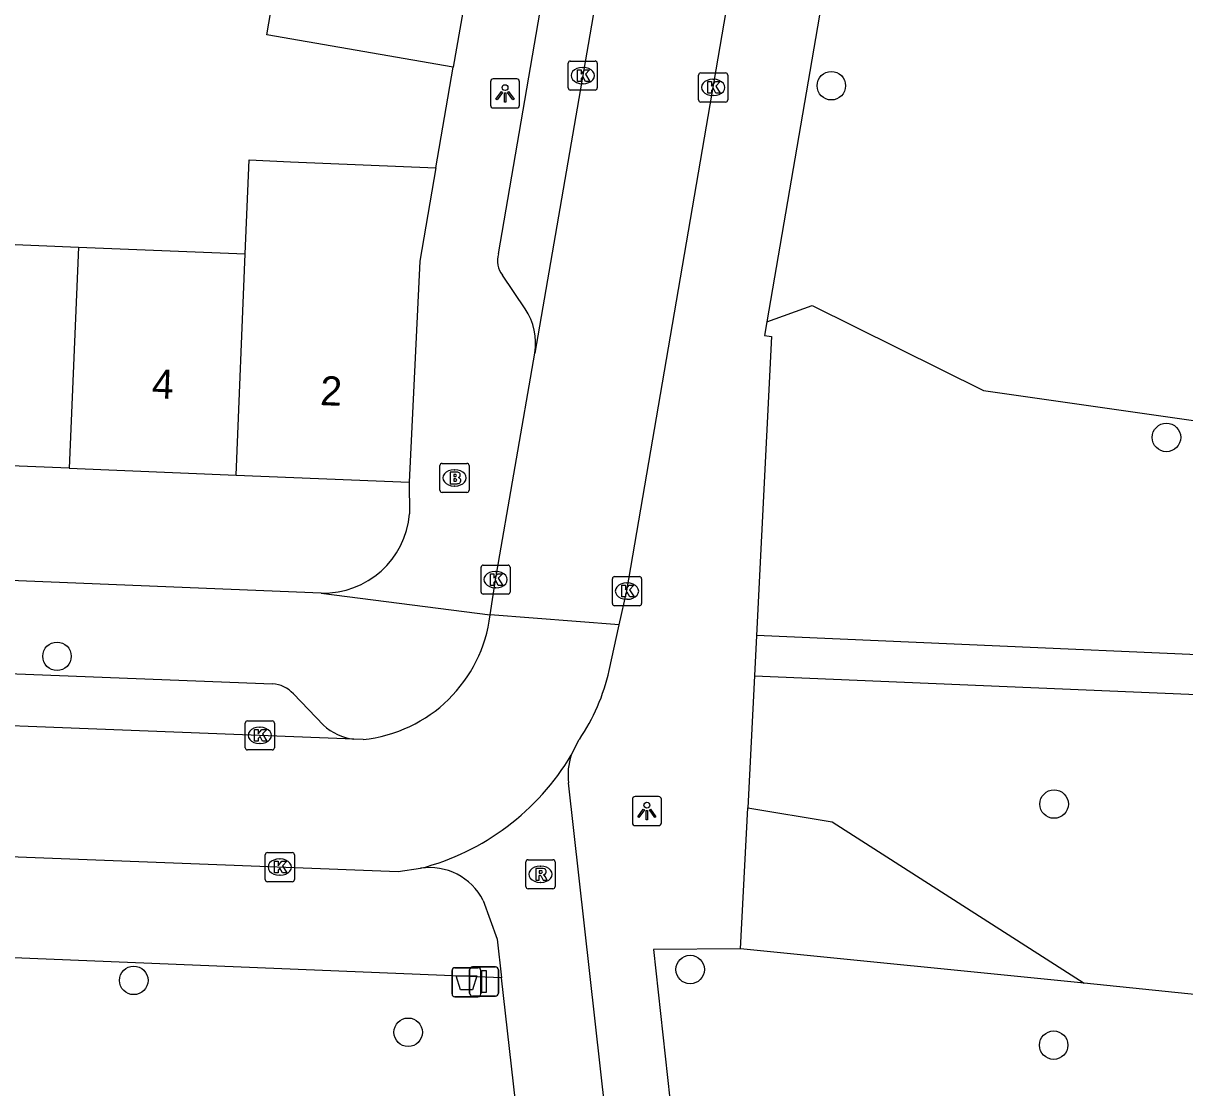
# Model space of a CAD drawing. Extents: x 159822 to 160765, y 380693 to 381634.
# Drawn here: x 160153.02 to 160192.9, y 380857.77 to 380894.34 of the extents above; entities that cross this region are included whole.
import ezdxf

# ---------------------------------------------------------------- set-up
doc = ezdxf.new("R2010")
doc.units = 0
for name, color, linetype in [('IMGEO_Afvalbak', 7, 'Continuous'), ('IMGEO_Boom', 7, 'Continuous'), ('IMGEO_Brandkraan', 7, 'Continuous'), ('IMGEO_Fietspad_open', 7, 'Continuous'), ('IMGEO_Groenvoorziening', 7, 'Continuous'), ('IMGEO_Kolk', 7, 'Continuous'), ('IMGEO_Lichtpunt', 7, 'Continuous'), ('IMGEO_Pand', 7, 'Continuous'), ('IMGEO_Pand_nummerreeks', 7, 'Continuous'), ('IMGEO_Rijbaan_lokaal_open', 7, 'Continuous'), ('IMGEO_Rioolput', 7, 'Continuous'), ('IMGEO_Verkeersbordpaal', 7, 'Continuous'), ('IMGEO_Voetpad_halfverhard', 7, 'Continuous'), ('IMGEO_Voetpad_open', 7, 'Continuous')]:
    doc.layers.add(name, color=color, linetype=linetype)

msp = doc.modelspace()

# ---------------------------------------------------------------- linework, layer by layer
at = {"layer": 'IMGEO_Afvalbak'}
for p, q in [((160167.742, 380860.998), (160167.742, 380861.798)), ((160167.742, 380861.798), (160167.742, 380860.998)), ((160167.842, 380861.898), (160168.632, 380861.898)), ((160168.632, 380861.898), (160167.842, 380861.898)), ((160168.732, 380861.798), (160168.732, 380860.998)), ((160168.732, 380860.998), (160168.732, 380861.798)), ((160168.632, 380860.898), (160167.842, 380860.898)), ((160167.842, 380860.898), (160168.632, 380860.898))]:
    msp.add_line(p, q, dxfattribs=at)
msp.add_lwpolyline([(160167.885, 380861.612), (160168.589, 380861.612), (160168.44, 380861.142), (160168.034, 380861.142), (160167.885, 380861.612)], dxfattribs=at)
for centre, start, end in [((160167.842, 380861.798), 90, 180), ((160167.842, 380861.798), 90, 180), ((160168.632, 380861.798), 0, 90), ((160168.632, 380861.798), 360, 90), ((160167.842, 380860.998), 180, 270), ((160167.842, 380860.998), 180, 270), ((160168.632, 380860.998), 270, 0), ((160168.632, 380860.998), 270, 0)]:
    msp.add_arc(centre, 0.1, start, end, dxfattribs=at)
at = {"layer": 'IMGEO_Boom'}
for centre in [(160180.768, 380892.192), (160192.275, 380880.111), (160154.176, 380872.594), (160188.417, 380867.517), (160175.919, 380861.834), (160156.812, 380861.461), (160166.235, 380859.679), (160188.403, 380859.237)]:
    msp.add_circle(centre, 0.489, dxfattribs=at)
at = {"layer": 'IMGEO_Brandkraan'}
for p, q in [((160167.326, 380878.295), (160167.326, 380879.147)), ((160167.401, 380879.221), (160168.253, 380879.221)), ((160167.814, 380879.001), (160167.839, 380879.001)), ((160168.327, 380879.147), (160168.327, 380878.295)), ((160168.253, 380878.221), (160167.401, 380878.221)), ((160167.837, 380878.441), (160167.812, 380878.441))]:
    msp.add_line(p, q, dxfattribs=at)
for points in [[(160167.326, 380878.295), (160167.326, 380879.147)], [(160167.401, 380879.221), (160168.253, 380879.221)], [(160167.674, 380878.921), (160167.674, 380878.521), (160167.887, 380878.521)], [(160167.905, 380878.921), (160167.674, 380878.921)], [(160168.327, 380879.147), (160168.327, 380878.295)], [(160167.853, 380878.84), (160167.799, 380878.84), (160167.799, 380878.764)], [(160167.799, 380878.764), (160167.852, 380878.764)], [(160167.861, 380878.688), (160167.799, 380878.688), (160167.799, 380878.607)], [(160167.799, 380878.607), (160167.861, 380878.607)], [(160168.253, 380878.221), (160167.401, 380878.221)]]:
    msp.add_lwpolyline(points, dxfattribs=at)
for centre, radius, start, end in [((160167.403, 380879.145), 0.0765, 91.552, 178.448), ((160167.403, 380879.145), 0.0765, 91.552, 178.448), ((160167.909, 380878.776), 0.145, 59.4692, 91.5367), ((160167.934, 380878.823), 0.0922, 285.5137, 58.1501), ((160168.251, 380879.145), 0.0765, 1.552, 88.448), ((160168.251, 380879.145), 0.0765, 1.552, 88.448), ((160167.854, 380878.802), 0.0379, 267.8285, 90.9355), ((160167.862, 380878.647), 0.0404, 269.8759, 90.5077), ((160167.893, 380878.772), 0.251, 268.6676, 293.5347), ((160167.939, 380878.631), 0.105, 301.3115, 78.989), ((160167.403, 380878.297), 0.0765, 181.552, 268.448), ((160167.403, 380878.297), 0.0765, 181.552, 268.448), ((160168.251, 380878.297), 0.0765, 271.552, 358.448), ((160168.251, 380878.297), 0.0765, 271.552, 358.448)]:
    msp.add_arc(centre, radius, start, end, dxfattribs=at)
for centre, major_axis, ratio, start_param, end_param in [((160167.813, 380878.721), (-0.387, 0.002), 0.722429, 4.712389, 7.853982), ((160167.838, 380878.721), (-0.39, 0.002), 0.717154, 1.570796, 4.712389)]:
    msp.add_ellipse(centre, major_axis=major_axis, ratio=ratio, start_param=start_param, end_param=end_param, dxfattribs=at)
at = {"layer": 'IMGEO_Fietspad_open'}
for points in [[(160173.926, 380848.703), (160171.745, 380868.246)], [(160168.811, 380864.208), (160169.293, 380862.879), (160169.444, 380861.549)], [(160170.952, 380848.196), (160169.444, 380861.549)]]:
    msp.add_lwpolyline(points, dxfattribs=at)
for centre, radius, start, end in [((160173.759, 380868.537), 2.035, 160.9903, 188.231), ((160166.973, 380863.274), 2.061, 26.9323, 98.7077)]:
    msp.add_arc(centre, radius, start, end, dxfattribs=at)
at = {"layer": 'IMGEO_Groenvoorziening'}
for points in [[(160178.549, 380884.079), (160180.113, 380884.647), (160185.991, 380881.729), (160210.766, 380878.184)], [(160177.895, 380867.387), (160180.797, 380866.904), (160189.446, 380861.371)], [(160189.446, 380861.371), (160177.651, 380862.545)], [(160209.034, 380857.925), (160201.021, 380860.178), (160189.446, 380861.371)]]:
    msp.add_lwpolyline(points, dxfattribs=at)
at = {"layer": 'IMGEO_Kolk'}
for p, q in [((160171.729, 380892.115), (160171.729, 380892.967)), ((160171.804, 380893.041), (160172.656, 380893.041)), ((160172.73, 380892.967), (160172.73, 380892.115)), ((160172.217, 380892.821), (160172.242, 380892.821)), ((160176.21, 380891.707), (160176.21, 380892.559)), ((160176.285, 380892.633), (160177.137, 380892.633)), ((160177.211, 380892.559), (160177.211, 380891.707)), ((160172.24, 380892.261), (160172.215, 380892.261)), ((160176.698, 380892.413), (160176.723, 380892.413)), ((160172.656, 380892.041), (160171.804, 380892.041)), ((160176.721, 380891.853), (160176.696, 380891.853)), ((160177.137, 380891.633), (160176.285, 380891.633)), ((160168.812, 380875.728), (160169.664, 380875.728)), ((160168.737, 380874.802), (160168.737, 380875.654)), ((160169.225, 380875.508), (160169.25, 380875.508)), ((160169.738, 380875.654), (160169.738, 380874.802)), ((160173.324, 380875.332), (160174.176, 380875.332)), ((160169.248, 380874.948), (160169.223, 380874.948)), ((160173.249, 380874.406), (160173.249, 380875.258)), ((160173.737, 380875.112), (160173.762, 380875.112)), ((160174.25, 380875.258), (160174.25, 380874.406)), ((160169.664, 380874.728), (160168.812, 380874.728)), ((160173.76, 380874.552), (160173.735, 380874.552)), ((160174.176, 380874.332), (160173.324, 380874.332)), ((160160.641, 380869.45), (160160.641, 380870.302)), ((160160.716, 380870.376), (160161.568, 380870.376)), ((160161.129, 380870.156), (160161.154, 380870.156)), ((160161.642, 380870.302), (160161.642, 380869.45)), ((160161.568, 380869.376), (160160.716, 380869.376)), ((160161.152, 380869.596), (160161.127, 380869.596)), ((160161.325, 380864.926), (160161.325, 380865.778)), ((160161.4, 380865.852), (160162.252, 380865.852)), ((160162.326, 380865.778), (160162.326, 380864.926)), ((160161.813, 380865.632), (160161.838, 380865.632)), ((160161.836, 380865.072), (160161.811, 380865.072)), ((160162.252, 380864.852), (160161.4, 380864.852))]:
    msp.add_line(p, q, dxfattribs=at)
for points in [[(160171.729, 380892.115), (160171.729, 380892.967)], [(160171.804, 380893.041), (160172.656, 380893.041)], [(160172.73, 380892.967), (160172.73, 380892.115)], [(160172.05, 380892.741), (160172.173, 380892.741), (160172.173, 380892.59), (160172.303, 380892.741), (160172.467, 380892.741), (160172.321, 380892.59), (160172.474, 380892.341), (160172.322, 380892.341), (160172.237, 380892.505), (160172.173, 380892.438), (160172.173, 380892.341), (160172.05, 380892.341), (160172.05, 380892.741)], [(160176.21, 380891.707), (160176.21, 380892.559)], [(160176.285, 380892.633), (160177.137, 380892.633)], [(160177.211, 380892.559), (160177.211, 380891.707)], [(160176.531, 380892.333), (160176.654, 380892.333), (160176.654, 380892.182), (160176.784, 380892.333), (160176.948, 380892.333), (160176.802, 380892.182), (160176.955, 380891.933), (160176.803, 380891.933), (160176.718, 380892.097), (160176.654, 380892.03), (160176.654, 380891.933), (160176.531, 380891.933), (160176.531, 380892.333)], [(160172.656, 380892.041), (160171.804, 380892.041)], [(160177.137, 380891.633), (160176.285, 380891.633)], [(160168.812, 380875.728), (160169.664, 380875.728)], [(160168.737, 380874.802), (160168.737, 380875.654)], [(160169.058, 380875.428), (160169.181, 380875.428), (160169.181, 380875.277), (160169.311, 380875.428), (160169.475, 380875.428), (160169.329, 380875.277), (160169.482, 380875.028), (160169.33, 380875.028), (160169.245, 380875.192), (160169.181, 380875.125), (160169.181, 380875.028), (160169.058, 380875.028), (160169.058, 380875.428)], [(160169.738, 380875.654), (160169.738, 380874.802)], [(160173.324, 380875.332), (160174.176, 380875.332)], [(160173.249, 380874.406), (160173.249, 380875.258)], [(160173.57, 380875.032), (160173.693, 380875.032), (160173.693, 380874.881), (160173.823, 380875.032), (160173.987, 380875.032), (160173.841, 380874.881), (160173.994, 380874.632), (160173.842, 380874.632), (160173.757, 380874.796), (160173.693, 380874.729), (160173.693, 380874.632), (160173.57, 380874.632), (160173.57, 380875.032)], [(160174.25, 380875.258), (160174.25, 380874.406)], [(160169.664, 380874.728), (160168.812, 380874.728)], [(160174.176, 380874.332), (160173.324, 380874.332)], [(160160.641, 380869.45), (160160.641, 380870.302)], [(160160.716, 380870.376), (160161.568, 380870.376)], [(160161.642, 380870.302), (160161.642, 380869.45)], [(160160.962, 380870.076), (160161.085, 380870.076), (160161.085, 380869.925), (160161.215, 380870.076), (160161.379, 380870.076), (160161.233, 380869.925), (160161.386, 380869.676), (160161.234, 380869.676), (160161.149, 380869.84), (160161.085, 380869.773), (160161.085, 380869.676), (160160.962, 380869.676), (160160.962, 380870.076)], [(160161.568, 380869.376), (160160.716, 380869.376)], [(160161.325, 380864.926), (160161.325, 380865.778)], [(160161.4, 380865.852), (160162.252, 380865.852)], [(160162.326, 380865.778), (160162.326, 380864.926)], [(160161.646, 380865.552), (160161.769, 380865.552), (160161.769, 380865.401), (160161.899, 380865.552), (160162.063, 380865.552), (160161.917, 380865.401), (160162.07, 380865.152), (160161.918, 380865.152), (160161.833, 380865.316), (160161.769, 380865.249), (160161.769, 380865.152), (160161.646, 380865.152), (160161.646, 380865.552)], [(160162.252, 380864.852), (160161.4, 380864.852)]]:
    msp.add_lwpolyline(points, dxfattribs=at)
for centre, start, end in [((160171.806, 380892.965), 91.552, 178.448), ((160171.806, 380892.965), 91.552, 178.448), ((160172.654, 380892.965), 1.552, 88.448), ((160172.654, 380892.965), 1.552, 88.448), ((160176.287, 380892.557), 91.552, 178.448), ((160176.287, 380892.557), 91.552, 178.448), ((160177.135, 380892.557), 1.552, 88.448), ((160177.135, 380892.557), 1.552, 88.448), ((160171.806, 380892.117), 181.552, 268.448), ((160171.806, 380892.117), 181.552, 268.448), ((160172.654, 380892.117), 271.552, 358.448), ((160172.654, 380892.117), 271.552, 358.448), ((160176.287, 380891.709), 181.552, 268.448), ((160176.287, 380891.709), 181.552, 268.448), ((160177.135, 380891.709), 271.552, 358.448), ((160177.135, 380891.709), 271.552, 358.448), ((160168.814, 380875.652), 91.552, 178.448), ((160168.814, 380875.652), 91.552, 178.448), ((160169.662, 380875.652), 1.552, 88.448), ((160169.662, 380875.652), 1.552, 88.448), ((160173.326, 380875.256), 91.552, 178.448), ((160173.326, 380875.256), 91.552, 178.448), ((160174.174, 380875.256), 1.552, 88.448), ((160174.174, 380875.256), 1.552, 88.448), ((160168.814, 380874.804), 181.552, 268.448), ((160168.814, 380874.804), 181.552, 268.448), ((160169.662, 380874.804), 271.552, 358.448), ((160169.662, 380874.804), 271.552, 358.448), ((160173.326, 380874.408), 181.552, 268.448), ((160173.326, 380874.408), 181.552, 268.448), ((160174.174, 380874.408), 271.552, 358.448), ((160174.174, 380874.408), 271.552, 358.448), ((160160.718, 380870.3), 91.552, 178.448), ((160160.718, 380870.3), 91.552, 178.448), ((160161.566, 380870.3), 1.552, 88.448), ((160161.566, 380870.3), 1.552, 88.448), ((160160.718, 380869.452), 181.552, 268.448), ((160160.718, 380869.452), 181.552, 268.448), ((160161.566, 380869.452), 271.552, 358.448), ((160161.566, 380869.452), 271.552, 358.448), ((160161.402, 380865.776), 91.552, 178.448), ((160161.402, 380865.776), 91.552, 178.448), ((160162.25, 380865.776), 1.552, 88.448), ((160162.25, 380865.776), 1.552, 88.448), ((160161.402, 380864.928), 181.552, 268.448), ((160161.402, 380864.928), 181.552, 268.448), ((160162.25, 380864.928), 271.552, 358.448), ((160162.25, 380864.928), 271.552, 358.448)]:
    msp.add_arc(centre, 0.0765, start, end, dxfattribs=at)
for centre, major_axis, ratio, start_param, end_param in [((160172.216, 380892.541), (-0.387, 0.002), 0.722429, 4.712389, 7.853982), ((160172.241, 380892.541), (-0.39, 0.002), 0.717154, 1.570796, 4.712389), ((160176.697, 380892.133), (-0.387, 0.002), 0.722429, 4.712389, 7.853982), ((160176.722, 380892.133), (-0.39, 0.002), 0.717154, 1.570796, 4.712389), ((160169.224, 380875.228), (-0.387, 0.002), 0.722429, 4.712389, 7.853982), ((160169.249, 380875.228), (-0.39, 0.002), 0.717154, 1.570796, 4.712389), ((160173.736, 380874.832), (-0.387, 0.002), 0.722429, 4.712389, 7.853982), ((160173.761, 380874.832), (-0.39, 0.002), 0.717154, 1.570796, 4.712389), ((160161.128, 380869.876), (-0.387, 0.002), 0.722429, 4.712389, 7.853982), ((160161.153, 380869.876), (-0.39, 0.002), 0.717154, 1.570796, 4.712389), ((160161.812, 380865.352), (-0.387, 0.002), 0.722429, 4.712389, 7.853982), ((160161.837, 380865.352), (-0.39, 0.002), 0.717154, 1.570796, 4.712389)]:
    msp.add_ellipse(centre, major_axis=major_axis, ratio=ratio, start_param=start_param, end_param=end_param, dxfattribs=at)
at = {"layer": 'IMGEO_Lichtpunt'}
for p, q in [((160169.062, 380892.329), (160169.062, 380891.522)), ((160169.062, 380892.329), (160169.062, 380891.522)), ((160169.964, 380892.424), (160169.156, 380892.424)), ((160169.964, 380892.424), (160169.156, 380892.424)), ((160170.058, 380891.522), (160170.058, 380892.329)), ((160170.058, 380891.522), (160170.058, 380892.329)), ((160169.156, 380891.428), (160169.964, 380891.428)), ((160169.156, 380891.428), (160169.964, 380891.428)), ((160174.836, 380867.776), (160174.028, 380867.776)), ((160174.836, 380867.776), (160174.028, 380867.776)), ((160173.934, 380867.681), (160173.934, 380866.874)), ((160173.934, 380867.681), (160173.934, 380866.874)), ((160174.93, 380866.874), (160174.93, 380867.681)), ((160174.93, 380866.874), (160174.93, 380867.681)), ((160174.028, 380866.78), (160174.836, 380866.78)), ((160174.028, 380866.78), (160174.836, 380866.78))]:
    msp.add_line(p, q, dxfattribs=at)
for points in [[(160169.436, 380891.993), (160169.475, 380891.965), (160169.287, 380891.703), (160169.249, 380891.73), (160169.436, 380891.993)], [(160169.538, 380891.945), (160169.585, 380891.945), (160169.585, 380891.623), (160169.538, 380891.623), (160169.538, 380891.945)], [(160169.648, 380891.965), (160169.686, 380891.992), (160169.873, 380891.73), (160169.834, 380891.702), (160169.648, 380891.965)], [(160174.308, 380867.345), (160174.347, 380867.317), (160174.159, 380867.055), (160174.121, 380867.082), (160174.308, 380867.345)], [(160174.52, 380867.317), (160174.558, 380867.344), (160174.745, 380867.082), (160174.706, 380867.054), (160174.52, 380867.317)], [(160174.41, 380867.297), (160174.457, 380867.297), (160174.457, 380866.975), (160174.41, 380866.975), (160174.41, 380867.297)]]:
    msp.add_lwpolyline(points, dxfattribs=at)
for centre in [(160169.561, 380892.127), (160174.433, 380867.479)]:
    msp.add_circle(centre, 0.0994, dxfattribs=at)
for centre, start, end in [((160169.156, 380892.329), 90, 180), ((160169.156, 380892.329), 90, 180), ((160169.964, 380892.329), 0, 90), ((160169.964, 380892.329), 0, 90), ((160169.156, 380891.522), 180, 270), ((160169.156, 380891.522), 180, 270), ((160169.964, 380891.522), 270, 0), ((160169.964, 380891.522), 270, 360), ((160174.028, 380867.681), 90, 180), ((160174.028, 380867.681), 90, 180), ((160174.836, 380867.681), 0, 90), ((160174.836, 380867.681), 0, 90), ((160174.028, 380866.874), 180, 270), ((160174.028, 380866.874), 180, 270), ((160174.836, 380866.874), 270, 0), ((160174.836, 380866.874), 270, 360)]:
    msp.add_arc(centre, 0.0946, start, end, dxfattribs=at)
at = {"layer": 'IMGEO_Pand'}
for points in [[(160167.783, 380892.824), (160161.379, 380893.935), (160161.868, 380896.754), (160162.379, 380899.699)], [(160168.783, 380898.588), (160168.272, 380895.643), (160167.783, 380892.824)], [(160160.641, 380886.415), (160160.773, 380889.643), (160162.194, 380889.583), (160167.19, 380889.373)], [(160167.19, 380889.373), (160166.636, 380886.17), (160166.264, 380878.576)], [(160149.174, 380886.883), (160154.918, 380886.649)], [(160154.918, 380886.649), (160154.595, 380879.053)], [(160154.918, 380886.649), (160160.641, 380886.415)], [(160160.329, 380878.818), (160160.641, 380886.415)], [(160154.595, 380879.053), (160148.862, 380879.287)], [(160154.595, 380879.053), (160160.329, 380878.818)], [(160160.329, 380878.818), (160166.264, 380878.576)]]:
    msp.add_lwpolyline(points, dxfattribs=at)
at = {"layer": 'IMGEO_Rijbaan_lokaal_open'}
for points in [[(160181.868, 380948.362), (160170.586, 380883.008)], [(160173.482, 380873.675), (160173.748, 380874.839), (160177.432, 380896.355)], [(160169.052, 380874.016), (160169.239, 380875.224), (160170.586, 380883.008)], [(160173.482, 380873.675), (160169.052, 380874.016)], [(160173.137, 380872.101), (160173.482, 380873.675)], [(160164.369, 380869.749), (160118.45, 380871.532)], [(160164.685, 380869.737), (160164.369, 380869.749)], [(160171.835, 380869.2), (160172.113, 380869.732)], [(160151.04, 380865.77), (160165.892, 380865.196), (160166.661, 380865.312)]]:
    msp.add_lwpolyline(points, dxfattribs=at)
for centre, radius, start, end in [((160164.195, 380874.605), 4.892, 275.745, 353.0887), ((160166.302, 380873.65), 7.009, 326.014, 347.2332), ((160164.519, 380873.549), 8.511, 284.5757, 329.2704)]:
    msp.add_arc(centre, radius, start, end, dxfattribs=at)
at = {"layer": 'IMGEO_Rioolput'}
for p, q in [((160170.278, 380864.681), (160170.278, 380865.533)), ((160170.353, 380865.607), (160171.205, 380865.607)), ((160170.766, 380865.387), (160170.791, 380865.387)), ((160171.279, 380865.533), (160171.279, 380864.681)), ((160171.205, 380864.607), (160170.353, 380864.607)), ((160170.789, 380864.827), (160170.764, 380864.827))]:
    msp.add_line(p, q, dxfattribs=at)
for points in [[(160170.278, 380864.681), (160170.278, 380865.533)], [(160170.353, 380865.607), (160171.205, 380865.607)], [(160171.279, 380865.533), (160171.279, 380864.681)], [(160170.867, 380865.305), (160170.615, 380865.307), (160170.615, 380864.907)], [(160170.615, 380864.907), (160170.739, 380864.907), (160170.739, 380865.069), (160170.75, 380865.069)], [(160170.793, 380865.226), (160170.739, 380865.226), (160170.739, 380865.145)], [(160170.739, 380865.145), (160170.791, 380865.145)], [(160170.797, 380865.04), (160170.868, 380864.907), (160171.008, 380864.907), (160170.943, 380865.033)], [(160171.205, 380864.607), (160170.353, 380864.607)]]:
    msp.add_lwpolyline(points, dxfattribs=at)
for centre, radius, start, end in [((160170.355, 380865.531), 0.0765, 91.552, 178.448), ((160170.355, 380865.531), 0.0765, 91.552, 178.448), ((160171.203, 380865.531), 0.0765, 1.552, 88.448), ((160171.203, 380865.531), 0.0765, 1.552, 88.448), ((160170.749, 380865.016), 0.0533, 26.0293, 88.6989), ((160170.775, 380865.334), 0.19, 274.7715, 282.9687), ((160170.799, 380865.13), 0.0964, 77.0061, 93.1865), ((160170.813, 380865.187), 0.0378, 276.6634, 79.6772), ((160170.866, 380865.195), 0.109, 350.3612, 89.416), ((160170.864, 380865.195), 0.112, 277.5842, 350.9817), ((160170.848, 380864.98), 0.108, 29.5134, 73.7905), ((160170.355, 380864.683), 0.0765, 181.552, 268.448), ((160170.355, 380864.683), 0.0765, 181.552, 268.448), ((160171.203, 380864.683), 0.0765, 271.552, 358.448), ((160171.203, 380864.683), 0.0765, 271.552, 358.448)]:
    msp.add_arc(centre, radius, start, end, dxfattribs=at)
for centre, major_axis, ratio, start_param, end_param in [((160170.765, 380865.107), (-0.387, 0.002), 0.722429, 4.712389, 7.853982), ((160170.79, 380865.107), (-0.39, 0.002), 0.717154, 1.570796, 4.712389)]:
    msp.add_ellipse(centre, major_axis=major_axis, ratio=ratio, start_param=start_param, end_param=end_param, dxfattribs=at)
at = {"layer": 'IMGEO_Verkeersbordpaal'}
for p, q in [((160168.343, 380861.024), (160168.343, 380861.824)), ((160168.343, 380861.824), (160168.343, 380861.024)), ((160168.443, 380861.924), (160169.233, 380861.924)), ((160169.233, 380861.924), (160168.443, 380861.924)), ((160169.333, 380861.824), (160169.333, 380861.024)), ((160169.333, 380861.024), (160169.333, 380861.824)), ((160169.233, 380860.924), (160168.443, 380860.924)), ((160168.443, 380860.924), (160169.233, 380860.924))]:
    msp.add_line(p, q, dxfattribs=at)
msp.add_lwpolyline([(160168.763, 380861.799), (160168.913, 380861.799), (160168.913, 380861.049), (160168.763, 380861.049), (160168.763, 380861.799)], dxfattribs=at)
for centre, start, end in [((160168.443, 380861.824), 90, 180), ((160168.443, 380861.824), 90, 180), ((160169.233, 380861.824), 0, 90), ((160169.233, 380861.824), 360, 90), ((160168.443, 380861.024), 180, 270), ((160168.443, 380861.024), 180, 270), ((160169.233, 380861.024), 270, 0), ((160169.233, 380861.024), 270, 0)]:
    msp.add_arc(centre, 0.1, start, end, dxfattribs=at)
at = {"layer": 'IMGEO_Voetpad_halfverhard'}
for points in [[(160201.698, 380872.276), (160178.193, 380873.311)], [(160178.123, 380871.925), (160201.722, 380870.924)]]:
    msp.add_lwpolyline(points, dxfattribs=at)
at = {"layer": 'IMGEO_Voetpad_open'}
for points in [[(160169.341, 380886.418), (160170.703, 380894.348), (160171.339, 380898.056), (160179.65, 380946.461)], [(160184.414, 380918.229), (160178.549, 380884.079)], [(160167.19, 380889.373), (160167.783, 380892.824)], [(160170.258, 380884.525), (160169.475, 380885.681)], [(160178.549, 380884.079), (160178.469, 380883.613), (160178.709, 380883.576), (160178.193, 380873.311)], [(160166.264, 380878.576), (160166.279, 380877.485)], [(160163.251, 380874.767), (160118.85, 380876.572)], [(160163.251, 380874.767), (160169.052, 380874.016)], [(160178.193, 380873.311), (160178.123, 380871.925)], [(160121.476, 380873.219), (160161.575, 380871.646)], [(160178.123, 380871.925), (160177.895, 380867.387)], [(160162.294, 380871.304), (160163.323, 380870.228)], [(160169.444, 380861.549), (160005.773, 380868.257), (159996.586, 380868.629), (159996.603, 380869.516), (159993.946, 380869.644), (159993.895, 380868.739), (159985.923, 380869.026)], [(160177.651, 380862.545), (160177.895, 380867.387)], [(160177.651, 380862.545), (160174.663, 380862.523), (160176.18, 380848.599)]]:
    msp.add_lwpolyline(points, dxfattribs=at)
for centre, radius, start, end in [((160170.083, 380886.172), 0.781, 161.6632, 218.9465), ((160168.497, 380883.35), 2.116, 350.6903, 33.7106), ((160163.336, 380877.718), 2.952, 268.3502, 355.4735), ((160161.53, 380870.625), 1.022, 41.6311, 87.4917), ((160164.605, 380871.646), 1.912, 227.8837, 262.9069)]:
    msp.add_arc(centre, radius, start, end, dxfattribs=at)

# ---------------------------------------------------------------- texts
at = {"layer": 'IMGEO_Pand_nummerreeks'}
for s, p in [('4', (160157.422, 380881.46)), ('2', (160163.2, 380881.224))]:
    msp.add_text(s, height=1, rotation=357.6607, dxfattribs=at).set_placement(p)

doc.saveas('drawing.dxf')
